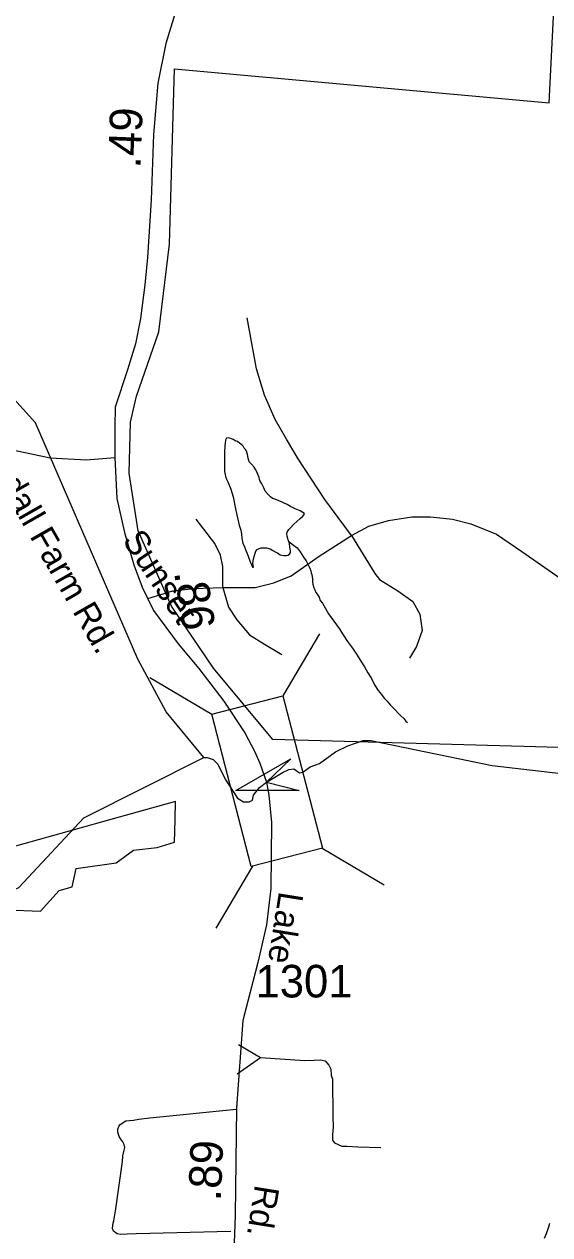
# Model space of a CAD drawing. Extents: x 2001466 to 2224147, y 644118 to 847247.
# Drawn here: x 2066281 to 2068297, y 674300 to 678946 of the extents above; entities that cross this region are included whole.
import ezdxf

# ---------------------------------------------------------------- set-up
doc = ezdxf.new("R2010")
doc.units = 0
for name, color, linetype in [('Exist Boundary Political City Limit New', 7, 'Continuous'), ('Exist Hydrographic Creek Single Shore', 7, 'Continuous'), ('Exist Hydrographic Misc Water Feature', 7, 'Continuous'), ('Exist Road Non-System Type 51', 7, 'Continuous'), ('Exist Road Non-System Type 51 Label', 7, 'Continuous'), ('Exist Road Secondary Mileage Hundredths English Label', 7, 'Continuous'), ('Exist Road Secondary Structure Standard Bridge Attributed CELL', 7, 'Continuous'), ('Exist Road Secondary Structure Standard Bridge CELL', 7, 'Continuous'), ('Exist Road Secondary Type 41 Attributed', 7, 'Continuous'), ('Exist Road Secondary Type 51 Attributed', 7, 'Continuous'), ('Exist Road Secondary Type 51 Label', 7, 'Continuous'), ('Exist Road Secondary Type 51 Number Label', 7, 'Continuous'), ('Map Preparation Boundary City Limit Buffer Line', 7, 'Continuous')]:
    doc.layers.add(name, color=color, linetype=linetype)

msp = doc.modelspace()

# ---------------------------------------------------------------- linework, layer by layer
at = {"layer": 'Exist Boundary Political City Limit New'}
for points in [[(2070065, 679078.5), (2069979.9, 676124.6), (2067235.2, 676200.2), (2067007.2, 676474), (2066845.5, 676712.3), (2066718.2, 677001.4), (2066684.1, 677222.8), (2066689.2, 677418.8), (2066711.6, 677519), (2066797.6, 677765.7), (2066838.9, 678102.1), (2066857.5, 678775), (2068293.8, 678644.4), (2068319.2, 679155.1), (2070065, 679078.5)], [(2066214.5, 675547.4), (2066343.1, 675542.3), (2066415.2, 675621.2), (2066465.5, 675634.8), (2066480.9, 675705.8), (2066633.4, 675727.4), (2066700, 675776.3), (2066791.6, 675786.4), (2066858.1, 675807.4), (2066859.8, 675892.6), (2066861.1, 675963.3), (2066645.6, 675903), (2066444.8, 675846.8), (2066113.9, 675754.2)]]:
    msp.add_lwpolyline(points, dxfattribs=at)
at = {"layer": 'Exist Hydrographic Creek Single Shore'}
for points in [[(2066969.6, 676132.1), (2066982.8, 676132.1), (2067006.2, 676124), (2067023.8, 676105.7), (2067051.7, 676049.2), (2067099.3, 675975.1), (2067122, 675961.9), (2067143.3, 675961.2), (2067156.5, 675968.5), (2067160.2, 675987.6), (2067182.9, 676016.9), (2067210.1, 676036.8), (2067274.1, 676074.9), (2067296.1, 676085.1), (2067315.2, 676088.1), (2067337.2, 676072.7), (2067349.6, 676074.9), (2067378.2, 676095.4), (2067413.4, 676108.6), (2067475, 676154.1), (2067521.9, 676176.1), (2067581.2, 676197.3), (2067610.5, 676197.3), (2068075.5, 676101.4), (2068351.5, 676069.5)], [(2065461.5, 675163.7), (2065502.6, 675238.3), (2065719.5, 675381.6), (2066260.4, 675633), (2066509.6, 675900.3), (2066969.6, 676132.1)]]:
    msp.add_lwpolyline(points, dxfattribs=at)
at = {"layer": 'Exist Hydrographic Misc Water Feature'}
for points in [[(2066969.6, 676132.1), (2066825.5, 676307.2), (2066717.5, 676509.6), (2066324.6, 677416.5), (2066156.5, 677600.4)], [(2067295.9, 676960.7), (2067293.9, 676966.7), (2067292, 676972.6), (2067290, 676980.7), (2067287.7, 676988.7), (2067290, 676996.5), (2067295.9, 677006.5), (2067303.7, 677014.7), (2067313.8, 677026.6), (2067327.5, 677038.6), (2067339.8, 677048.5), (2067349.7, 677058.4), (2067353.8, 677062.7), (2067355.6, 677066.4), (2067353.4, 677070.8), (2067349.9, 677072.5), (2067339.8, 677078.5), (2067319.9, 677086.4), (2067301.7, 677094.5), (2067289.4, 677102.4), (2067275.4, 677108.6), (2067267.6, 677112.6), (2067257.8, 677116.5), (2067245.5, 677122.5), (2067233.4, 677126.3), (2067225.6, 677132.4), (2067217.4, 677140.5), (2067205.3, 677154.5), (2067199.8, 677166.3), (2067191.8, 677182.1), (2067185.2, 677194.5), (2067181.7, 677206.3), (2067175.4, 677222.3), (2067169.2, 677236.2), (2067163.3, 677246.1), (2067151.4, 677258.4), (2067143.2, 677266.1), (2067139.7, 677280.1), (2067137.2, 677294.2), (2067135.2, 677304.3), (2067131.3, 677312.2), (2067125.1, 677318.4), (2067121.4, 677326.2), (2067115.1, 677332), (2067107.3, 677338.1), (2067099.3, 677344.2), (2067093.1, 677345.9), (2067083.1, 677351.9), (2067073.3, 677356.2), (2067063.4, 677358.1), (2067057.5, 677357.8), (2067053.6, 677349.9), (2067051.1, 677327.9), (2067049.3, 677303.9), (2067049.5, 677290.1), (2067049.5, 677280), (2067049.7, 677268.2), (2067049.3, 677245.9), (2067049.7, 677230), (2067051.5, 677218), (2067053.6, 677210), (2067057.5, 677200), (2067061.8, 677190), (2067073.7, 677161.9), (2067081.9, 677132.3), (2067091.5, 677086.2), (2067095.8, 677068.1), (2067099.5, 677052.1), (2067105.4, 677024.1), (2067111.8, 677004), (2067113.9, 676990.3), (2067115.9, 676972.2), (2067119.8, 676954.1), (2067126, 676940.2), (2067131.7, 676924.3), (2067136, 676914.3), (2067141.7, 676900.5), (2067146.3, 676886.4), (2067150.1, 676876.1), (2067153.8, 676868.3), (2067156.3, 676862.2), (2067160.2, 676862.4), (2067157.7, 676876.2), (2067160, 676894.5), (2067164.1, 676906.5), (2067168, 676920.4), (2067171.9, 676928.4), (2067181.9, 676934.2), (2067189.9, 676936.2), (2067200, 676936.3), (2067209.8, 676936.4), (2067224, 676932.2), (2067234, 676926.2), (2067245.9, 676920.4), (2067252.1, 676916.7), (2067262.1, 676910.2), (2067276.3, 676906.5), (2067286.1, 676906.6), (2067291.8, 676908.6), (2067298, 676912.5)], [(2067298, 676912.5), (2067302.1, 676918.4), (2067302.1, 676926.5), (2067299.8, 676938.6), (2067298, 676952.7), (2067295.9, 676960.7)], [(2067295.9, 676960.7), (2067314, 676946.6), (2067328.1, 676936.8), (2067339.8, 676920.8), (2067351.7, 676900.7), (2067361.8, 676886.6), (2067369.8, 676870.8), (2067375.9, 676858.9), (2067380, 676848.6), (2067382.1, 676840.5), (2067384.1, 676834.6), (2067386.4, 676816.8), (2067386.4, 676806.6), (2067388, 676796.6), (2067392.1, 676782.7), (2067396.2, 676774.7), (2067400.1, 676764.8), (2067404.2, 676758.9), (2067412, 676746.8), (2067416.3, 676734.8), (2067424.5, 676724.6)], [(2067424.5, 676724.6), (2067448.1, 676682.9), (2067468.6, 676655.1), (2067488.5, 676626.9), (2067504.5, 676603), (2067520.5, 676577), (2067540.4, 676550.9), (2067558.6, 676525), (2067572.6, 676501), (2067586.7, 676479.4), (2067598.8, 676457.3), (2067612.5, 676435.3), (2067624.6, 676411.2), (2067638.8, 676389.1), (2067650.7, 676373.2), (2067661.1, 676359.4), (2067672.8, 676347.5), (2067684.9, 676333.5), (2067692.9, 676325.4), (2067704.8, 676313.4), (2067715.3, 676301.3), (2067724.9, 676291.3), (2067737, 676281.4), (2067745, 676271.6), (2067750.9, 676265.5)], [(2068276.7, 674286.8), (2068284.5, 674305.1), (2068292.5, 674331), (2068296.6, 674345)]]:
    msp.add_lwpolyline(points, dxfattribs=at)
at = {"layer": 'Exist Road Non-System Type 51'}
for p in [(2067102.7, 675030.1), (2067098.4, 674918.2)]:
    msp.add_line(p, (2067187.7, 674980.4), dxfattribs=at)
for points in [[(2067536.3, 676984.2), (2067434.1, 677122), (2067331.8, 677277.5), (2067287.4, 677353), (2067242.9, 677428.6), (2067202.9, 677521.9), (2067171.8, 677624.1), (2067136.2, 677819.6)], [(2067042.9, 676784.3), (2067042.9, 676864.2), (2067034, 676908.7), (2067011.8, 676953.1), (2066940.6, 677046.4)], [(2067536.3, 676984.2), (2067603, 677019.8), (2067678.6, 677042), (2067767.5, 677055.3), (2067838.6, 677055.3), (2067923.1, 677046.4), (2067994.2, 677028.7), (2068092, 676988.7), (2068189.8, 676922), (2068323.2, 676828.7), (2068381, 676788.7)], [(2067042.9, 676784.3), (2067167.4, 676784.3), (2067238.5, 676802), (2067305.2, 676828.7), (2067411.9, 676904.2), (2067536.3, 676984.2)], [(2067536.3, 676984.2), (2067625.2, 676837.6), (2067643, 676815.4), (2067714.2, 676770.9), (2067771.9, 676730.9), (2067798.6, 676682.1), (2067807.5, 676619.8), (2067785.3, 676557.6), (2067758.6, 676513.2)], [(2066754.7, 676742.2), (2066851.7, 676770.9), (2066931.8, 676779.8), (2067042.9, 676784.3)], [(2067042.9, 676784.3), (2067065.1, 676708.7), (2067096.2, 676659.8), (2067145.1, 676602.1), (2067202.9, 676566.5), (2067269.6, 676526.5)], [(2067187.7, 674980.4), (2067357.5, 674968.9), (2067393.5, 674970.2), (2067417.5, 674971.7), (2067435.4, 674967.4), (2067449.1, 674951.1), (2067456.8, 674934.9), (2067458.3, 674912.9), (2067464, 674896.8), (2067465.1, 674752.8), (2067466.2, 674712.7), (2067463.7, 674684.8), (2067463.2, 674662.8), (2067471, 674652.6), (2067484.9, 674646.4), (2067498.8, 674640.1), (2067518.8, 674639.7), (2067560.7, 674636.8), (2067648.7, 674635)], [(2067074.1, 674312.7), (2066709.9, 674304.1), (2066675.9, 674302.8), (2066651.9, 674301.3), (2066637.9, 674303.6), (2066624.1, 674313.8), (2066620.3, 674323.9), (2066622.8, 674345.9), (2066624.9, 674353.8), (2066631.9, 674399.7), (2066657.6, 674581.2), (2066660, 674603.1), (2066664.5, 674625), (2066666.7, 674635), (2066664.9, 674647), (2066659.1, 674657.1), (2066651.3, 674667.3), (2066645.5, 674677.4), (2066639.9, 674693.5), (2066640.1, 674705.5), (2066644.3, 674715.4), (2066648.4, 674721.3), (2066660.6, 674731.1), (2066670.7, 674736.9), (2066684.8, 674738.6), (2066700.8, 674740.3), (2066720.9, 674743.9), (2066763, 674749), (2067093.7, 674782.3)]]:
    msp.add_lwpolyline(points, dxfattribs=at)
at = {"layer": 'Exist Road Secondary Structure Standard Bridge Attributed CELL'}
msp.add_lwpolyline([(2067336.1, 676004.9), (2067092.2, 676005.5), (2067303.7, 676126.9), (2067210.1, 676036.8)], close=True, dxfattribs=at)
at = {"layer": 'Exist Road Secondary Structure Standard Bridge CELL'}
for p, q in [((2067413.7, 676606.5), (2067273.5, 676368.8)), ((2066762.4, 676438.4), (2067000.1, 676298.2)), ((2067423.2, 675783.2), (2067660.9, 675642.9)), ((2067156, 675714.2), (2067015.8, 675476.5))]:
    msp.add_line(p, q, dxfattribs=at)
msp.add_lwpolyline([(2067273.5, 676368.8), (2067424.5, 675783.5), (2067151.1, 675713), (2067000.1, 676298.2)], close=True, dxfattribs=at)
at = {"layer": 'Exist Road Secondary Type 41 Attributed'}
msp.add_lwpolyline([(2066243.2, 677311.1), (2066381.2, 677281.5), (2066520.1, 677274.4), (2066629, 677283.1)], dxfattribs=at)
at = {"layer": 'Exist Road Secondary Type 51 Attributed'}
for points in [[(2066929.6, 679933.8), (2066936.7, 679726.5), (2066938.2, 679503.9), (2066934.3, 679342.8), (2066928.8, 679244.9), (2066903.5, 679142.7), (2066862.5, 678997.4), (2066824.6, 678872.6), (2066793.9, 678720.3), (2066776.5, 678523.3), (2066768.6, 678272.2), (2066753.6, 678050.4), (2066743.4, 677946.3), (2066727.6, 677816.1), (2066707.9, 677720.1), (2066677.9, 677619.1), (2066630.5, 677477), (2066629, 677402.8), (2066629, 677283.1)], [(2066629, 677283.1), (2066636.1, 677125.2), (2066666, 676995.8), (2066701.5, 676871), (2066733.1, 676785.7), (2066777.3, 676696.5), (2066871.2, 676567.6), (2066951.3, 676472.8), (2067046.6, 676348.1), (2067127.2, 676226.4), (2067163.9, 676156), (2067184.4, 676110.5), (2067210.1, 676036.8)], [(2067210.1, 676036.8), (2067218.9, 675987.6), (2067229.9, 675881.7), (2067226.9, 675628.6), (2067210.4, 675490.1), (2067176.5, 675344.5), (2067119.7, 675121.8), (2067095.2, 674787.5), (2067090.5, 674375.3), (2067061.3, 673553), (2067052.6, 673326.4), (2067047.9, 673130.2), (2067043.2, 672906), (2067047.9, 672703.9)]]:
    msp.add_lwpolyline(points, dxfattribs=at)
at = {"layer": 'Map Preparation Boundary City Limit Buffer Line'}
for points in [[(2070065, 679078.5), (2069979.9, 676124.6), (2067235.2, 676200.2), (2067007.2, 676474), (2066845.5, 676712.3), (2066718.2, 677001.4), (2066684.1, 677222.8), (2066689.2, 677418.8), (2066711.6, 677519), (2066797.6, 677765.7), (2066838.9, 678102.1), (2066857.5, 678775), (2068293.8, 678644.4), (2068319.2, 679155.1), (2070065, 679078.5)], [(2066214.5, 675547.4), (2066343.1, 675542.3), (2066415.2, 675621.2), (2066465.5, 675634.8), (2066480.9, 675705.8), (2066633.4, 675727.4), (2066700, 675776.3), (2066791.6, 675786.4), (2066858.1, 675807.4), (2066859.8, 675892.6), (2066861.1, 675963.3), (2066645.6, 675903), (2066444.8, 675846.8), (2066113.9, 675754.2)]]:
    msp.add_lwpolyline(points, dxfattribs=at)

# ---------------------------------------------------------------- texts
at = {"layer": 'Exist Road Non-System Type 51 Label'}
msp.add_text('Randall Farm Rd.', height=95, rotation=299.7395, dxfattribs=at).set_placement((2066069, 677386))
at = {"layer": 'Exist Road Secondary Mileage Hundredths English Label'}
for s, rotation, p in [('.49', 87.8108, (2066726.8, 678392.1)), ('.86', 279.0099, (2066855.5, 676842.8)), ('.89', 87.6149, (2067034.9, 674428.2))]:
    msp.add_text(s, height=125, rotation=rotation, dxfattribs=at).set_placement(p)
at = {"layer": 'Exist Road Secondary Type 51 Label'}
for s, rotation, p in [('Sunset', 303.6121, (2066654.8, 676965.5)), ('Lake', 260.9626, (2067258.6, 675620.6)), ('Rd.', 260.8236, (2067166.4, 674494.6))]:
    msp.add_text(s, height=95, rotation=rotation, dxfattribs=at).set_placement(p)
at = {"layer": 'Exist Road Secondary Type 51 Number Label'}
msp.add_text('1301', height=125, dxfattribs=at).set_placement((2067168.2, 675210.8))

doc.saveas('drawing.dxf')
